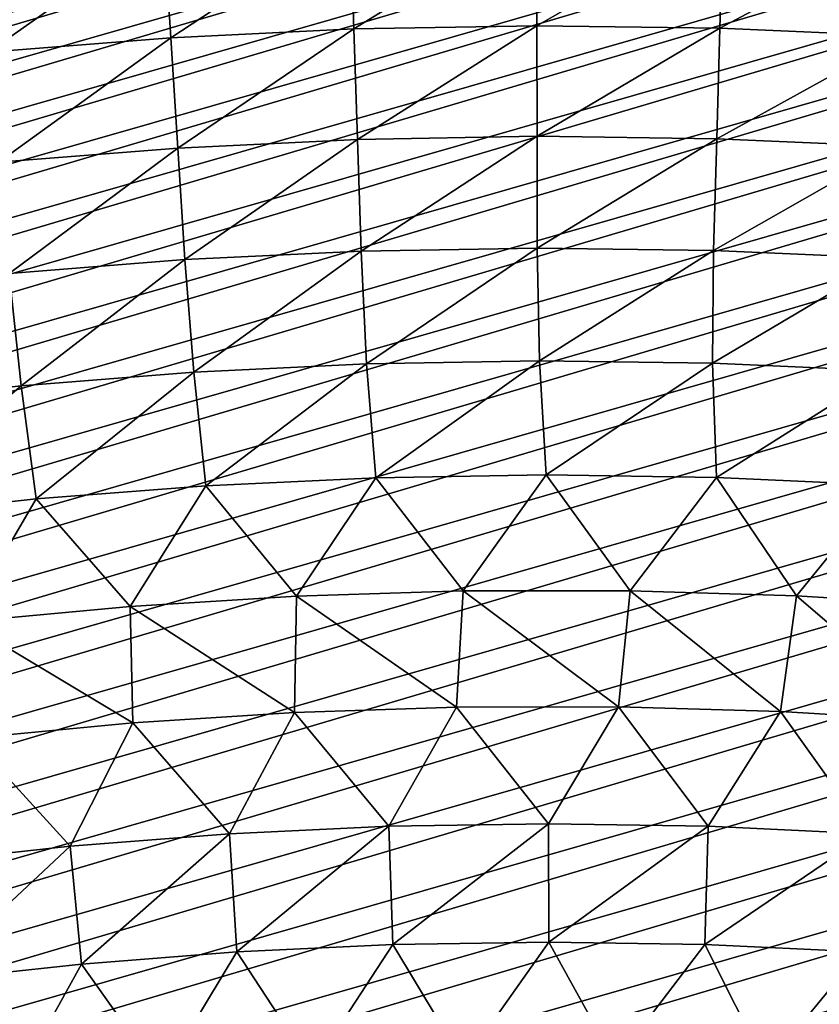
# Model space of a CAD drawing. Header units: millimetres. Extents: x -50 to 50, y -50 to 50.
# Tile 528 of 562: x -4.1 to 2.1, y 38.5 to 46.2. Entities that reach past the tile are written whole.
import ezdxf

# ---------------------------------------------------------------- set-up
doc = ezdxf.new("R2010")
doc.units = ezdxf.units.MM
doc.header["$LTSCALE"] = 65.185185
doc.layers.add('36', color=7, linetype='CONTINUOUS')
doc.layers.add('39', color=7, linetype='CONTINUOUS')

msp = doc.modelspace()

# ---------------------------------------------------------------- linework, layer by layer
at = {"layer": '36', "color": 15, "linetype": 'Continuous', "true_color": 0xaf503c}
for points in [[(-2.9892, 46.86, -1.106), (-1.5448, 46.9297, -1.106), (-2.9353, 46.0137, -1.7726), (-2.9892, 46.86, -1.106)], [(-2.9353, 46.0137, -1.7726), (-1.5448, 46.9297, -1.106), (-1.517, 46.0822, -1.7726), (-2.9353, 46.0137, -1.7726)], [(-1.5448, 46.9297, -1.106), (-0.099, 46.955, -1.106), (-1.517, 46.0822, -1.7726), (-1.5448, 46.9297, -1.106)], [(-1.517, 46.0822, -1.7726), (-0.099, 46.955, -1.106), (-0.0972, 46.1069, -1.7726), (-1.517, 46.0822, -1.7726)], [(-0.099, 46.955, -1.106), (1.347, 46.9357, -1.106), (-0.0972, 46.1069, -1.7726), (-0.099, 46.955, -1.106)], [(-0.0972, 46.1069, -1.7726), (1.347, 46.9357, -1.106), (1.3226, 46.088, -1.7726), (-0.0972, 46.1069, -1.7726)], [(1.347, 46.9357, -1.106), (2.7916, 46.8718, -1.106), (1.3226, 46.088, -1.7726), (1.347, 46.9357, -1.106)], [(-4.4308, 46.7458, -1.106), (-2.9892, 46.86, -1.106), (-4.3508, 45.9015, -1.7726), (-4.4308, 46.7458, -1.106)], [(-4.3508, 45.9015, -1.7726), (-2.9892, 46.86, -1.106), (-2.9353, 46.0137, -1.7726), (-4.3508, 45.9015, -1.7726)], [(1.3226, 46.088, -1.7726), (2.7916, 46.8718, -1.106), (2.7412, 46.0253, -1.7726), (1.3226, 46.088, -1.7726)], [(-2.9353, 46.0137, -1.7726), (-1.517, 46.0822, -1.7726), (-2.8807, 45.1579, -2.4271), (-2.9353, 46.0137, -1.7726)], [(-2.8807, 45.1579, -2.4271), (-1.517, 46.0822, -1.7726), (-1.4888, 45.2251, -2.4271), (-2.8807, 45.1579, -2.4271)], [(-1.517, 46.0822, -1.7726), (-0.0972, 46.1069, -1.7726), (-1.4888, 45.2251, -2.4271), (-1.517, 46.0822, -1.7726)], [(-1.4888, 45.2251, -2.4271), (-0.0972, 46.1069, -1.7726), (-0.0955, 45.2494, -2.4271), (-1.4888, 45.2251, -2.4271)], [(-0.0972, 46.1069, -1.7726), (1.3226, 46.088, -1.7726), (-0.0955, 45.2494, -2.4271), (-0.0972, 46.1069, -1.7726)], [(-0.0955, 45.2494, -2.4271), (1.3226, 46.088, -1.7726), (1.2979, 45.2308, -2.4271), (-0.0955, 45.2494, -2.4271)], [(1.3226, 46.088, -1.7726), (2.7412, 46.0253, -1.7726), (1.2979, 45.2308, -2.4271), (1.3226, 46.088, -1.7726)], [(-4.3508, 45.9015, -1.7726), (-2.9353, 46.0137, -1.7726), (-4.2699, 45.0478, -2.4271), (-4.3508, 45.9015, -1.7726)], [(-4.2699, 45.0478, -2.4271), (-2.9353, 46.0137, -1.7726), (-2.8807, 45.1579, -2.4271), (-4.2699, 45.0478, -2.4271)], [(1.2979, 45.2308, -2.4271), (2.7412, 46.0253, -1.7726), (2.6901, 45.1693, -2.4271), (1.2979, 45.2308, -2.4271)], [(-2.8256, 44.2929, -3.0691), (-2.8807, 45.1579, -2.4271), (-1.4888, 45.2251, -2.4271), (-2.8256, 44.2929, -3.0691)], [(-1.4603, 44.3588, -3.0691), (-2.8256, 44.2929, -3.0691), (-1.4888, 45.2251, -2.4271), (-1.4603, 44.3588, -3.0691)], [(-1.4603, 44.3588, -3.0691), (-1.4888, 45.2251, -2.4271), (-0.0955, 45.2494, -2.4271), (-1.4603, 44.3588, -3.0691)], [(-0.0937, 44.3826, -3.0691), (-1.4603, 44.3588, -3.0691), (-0.0955, 45.2494, -2.4271), (-0.0937, 44.3826, -3.0691)], [(-0.0937, 44.3826, -3.0691), (-0.0955, 45.2494, -2.4271), (1.2979, 45.2308, -2.4271), (-0.0937, 44.3826, -3.0691)], [(1.273, 44.3644, -3.0691), (-0.0937, 44.3826, -3.0691), (1.2979, 45.2308, -2.4271), (1.273, 44.3644, -3.0691)], [(1.273, 44.3644, -3.0691), (1.2979, 45.2308, -2.4271), (2.6901, 45.1693, -2.4271), (1.273, 44.3644, -3.0691)], [(-4.1882, 44.1849, -3.0691), (-4.2699, 45.0478, -2.4271), (-2.8807, 45.1579, -2.4271), (-4.1882, 44.1849, -3.0691)], [(-2.8256, 44.2929, -3.0691), (-4.1882, 44.1849, -3.0691), (-2.8807, 45.1579, -2.4271), (-2.8256, 44.2929, -3.0691)], [(2.6385, 44.3041, -3.0691), (1.273, 44.3644, -3.0691), (2.6901, 45.1693, -2.4271), (2.6385, 44.3041, -3.0691)], [(-1.4603, 44.3588, -3.0691), (-0.0937, 44.3826, -3.0691), (-1.4177, 43.4838, -3.6987), (-1.4603, 44.3588, -3.0691)], [(-1.4177, 43.4838, -3.6987), (-0.0937, 44.3826, -3.0691), (-0.0763, 43.5068, -3.6987), (-1.4177, 43.4838, -3.6987)], [(-0.0937, 44.3826, -3.0691), (1.273, 44.3644, -3.0691), (-0.0763, 43.5068, -3.6987), (-0.0937, 44.3826, -3.0691)], [(-2.8256, 44.2929, -3.0691), (-1.4603, 44.3588, -3.0691), (-2.7578, 43.4195, -3.6987), (-2.8256, 44.2929, -3.0691)], [(-2.7578, 43.4195, -3.6987), (-1.4603, 44.3588, -3.0691), (-1.4177, 43.4838, -3.6987), (-2.7578, 43.4195, -3.6987)], [(-0.0763, 43.5068, -3.6987), (1.273, 44.3644, -3.0691), (1.2652, 43.4884, -3.6987), (-0.0763, 43.5068, -3.6987)], [(1.273, 44.3644, -3.0691), (2.6385, 44.3041, -3.0691), (1.2652, 43.4884, -3.6987), (1.273, 44.3644, -3.0691)], [(1.2652, 43.4884, -3.6987), (2.6385, 44.3041, -3.0691), (2.6055, 43.4286, -3.6987), (1.2652, 43.4884, -3.6987)], [(-4.1882, 44.1849, -3.0691), (-2.8256, 44.2929, -3.0691), (-4.0952, 43.3139, -3.6987), (-4.1882, 44.1849, -3.0691)], [(-4.0952, 43.3139, -3.6987), (-2.8256, 44.2929, -3.0691), (-2.7578, 43.4195, -3.6987), (-4.0952, 43.3139, -3.6987)], [(-5.4288, 43.1671, -3.6987), (-4.1882, 44.1849, -3.0691), (-4.0952, 43.3139, -3.6987), (-5.4288, 43.1671, -3.6987)], [(-2.7578, 43.4195, -3.6987), (-1.4177, 43.4838, -3.6987), (-2.6629, 42.5389, -4.3157), (-2.7578, 43.4195, -3.6987)], [(-2.6629, 42.5389, -4.3157), (-1.4177, 43.4838, -3.6987), (-1.3445, 42.6009, -4.3157), (-2.6629, 42.5389, -4.3157)], [(-1.4177, 43.4838, -3.6987), (-0.0763, 43.5068, -3.6987), (-1.3445, 42.6009, -4.3157), (-1.4177, 43.4838, -3.6987)], [(-1.3445, 42.6009, -4.3157), (-0.0763, 43.5068, -3.6987), (-0.0248, 42.622, -4.3157), (-1.3445, 42.6009, -4.3157)], [(-0.0763, 43.5068, -3.6987), (1.2652, 43.4884, -3.6987), (-0.0248, 42.622, -4.3157), (-0.0763, 43.5068, -3.6987)], [(-0.0248, 42.622, -4.3157), (1.2652, 43.4884, -3.6987), (1.2949, 42.6023, -4.3157), (-0.0248, 42.622, -4.3157)], [(1.2652, 43.4884, -3.6987), (2.6055, 43.4286, -3.6987), (1.2949, 42.6023, -4.3157), (1.2652, 43.4884, -3.6987)], [(-4.0952, 43.3139, -3.6987), (-2.7578, 43.4195, -3.6987), (-3.9788, 42.4361, -4.3157), (-4.0952, 43.3139, -3.6987)], [(-3.9788, 42.4361, -4.3157), (-2.7578, 43.4195, -3.6987), (-2.6629, 42.5389, -4.3157), (-3.9788, 42.4361, -4.3157)], [(1.2949, 42.6023, -4.3157), (2.6055, 43.4286, -3.6987), (2.6134, 42.5417, -4.3157), (1.2949, 42.6023, -4.3157)], [(-5.4288, 43.1671, -3.6987), (-4.0952, 43.3139, -3.6987), (-5.2909, 42.2927, -4.3157), (-5.4288, 43.1671, -3.6987)], [(-5.2909, 42.2927, -4.3157), (-4.0952, 43.3139, -3.6987), (-3.9788, 42.4361, -4.3157), (-5.2909, 42.2927, -4.3157)], [(-2.6629, 42.5389, -4.3157), (-1.3445, 42.6009, -4.3157), (-1.9593, 41.6825, -4.9199), (-2.6629, 42.5389, -4.3157)], [(-1.9593, 41.6825, -4.9199), (-1.3445, 42.6009, -4.3157), (-0.6674, 41.7231, -4.9199), (-1.9593, 41.6825, -4.9199)], [(-1.3445, 42.6009, -4.3157), (-0.0248, 42.622, -4.3157), (-0.6674, 41.7231, -4.9199), (-1.3445, 42.6009, -4.3157)], [(-0.6674, 41.7231, -4.9199), (-0.0248, 42.622, -4.3157), (0.6252, 41.7237, -4.9199), (-0.6674, 41.7231, -4.9199)], [(-0.0248, 42.622, -4.3157), (1.2949, 42.6023, -4.3157), (0.6252, 41.7237, -4.9199), (-0.0248, 42.622, -4.3157)], [(0.6252, 41.7237, -4.9199), (1.2949, 42.6023, -4.3157), (1.9171, 41.6843, -4.9199), (0.6252, 41.7237, -4.9199)], [(1.2949, 42.6023, -4.3157), (2.6134, 42.5417, -4.3157), (1.9171, 41.6843, -4.9199), (1.2949, 42.6023, -4.3157)], [(-3.9788, 42.4361, -4.3157), (-2.6629, 42.5389, -4.3157), (-3.2494, 41.6019, -4.9199), (-3.9788, 42.4361, -4.3157)], [(-3.2494, 41.6019, -4.9199), (-2.6629, 42.5389, -4.3157), (-1.9593, 41.6825, -4.9199), (-3.2494, 41.6019, -4.9199)], [(1.9171, 41.6843, -4.9199), (2.6134, 42.5417, -4.3157), (3.2073, 41.6048, -4.9199), (1.9171, 41.6843, -4.9199)], [(-5.2909, 42.2927, -4.3157), (-3.9788, 42.4361, -4.3157), (-4.5363, 41.4814, -4.9199), (-5.2909, 42.2927, -4.3157)], [(-4.5363, 41.4814, -4.9199), (-3.9788, 42.4361, -4.3157), (-3.2494, 41.6019, -4.9199), (-4.5363, 41.4814, -4.9199)], [(-1.9593, 41.6825, -4.9199), (-0.6674, 41.7231, -4.9199), (-0.7203, 40.82, -5.5113), (-1.9593, 41.6825, -4.9199)], [(-0.7203, 40.82, -5.5113), (-0.6674, 41.7231, -4.9199), (0.5364, 40.8227, -5.5113), (-0.7203, 40.82, -5.5113)], [(-0.6674, 41.7231, -4.9199), (0.6252, 41.7237, -4.9199), (0.5364, 40.8227, -5.5113), (-0.6674, 41.7231, -4.9199)], [(0.5364, 40.8227, -5.5113), (0.6252, 41.7237, -4.9199), (1.7926, 40.7868, -5.5113), (0.5364, 40.8227, -5.5113)], [(0.6252, 41.7237, -4.9199), (1.9171, 41.6843, -4.9199), (1.7926, 40.7868, -5.5113), (0.6252, 41.7237, -4.9199)], [(-3.2494, 41.6019, -4.9199), (-1.9593, 41.6825, -4.9199), (-1.9763, 40.7786, -5.5113), (-3.2494, 41.6019, -4.9199)], [(-1.9763, 40.7786, -5.5113), (-1.9593, 41.6825, -4.9199), (-0.7203, 40.82, -5.5113), (-1.9763, 40.7786, -5.5113)], [(1.7926, 40.7868, -5.5113), (1.9171, 41.6843, -4.9199), (3.0471, 40.7122, -5.5113), (1.7926, 40.7868, -5.5113)], [(1.9171, 41.6843, -4.9199), (3.2073, 41.6048, -4.9199), (3.0471, 40.7122, -5.5113), (1.9171, 41.6843, -4.9199)], [(-4.5363, 41.4814, -4.9199), (-3.2494, 41.6019, -4.9199), (-3.2304, 40.6985, -5.5113), (-4.5363, 41.4814, -4.9199)], [(-3.2304, 40.6985, -5.5113), (-3.2494, 41.6019, -4.9199), (-1.9763, 40.7786, -5.5113), (-3.2304, 40.6985, -5.5113)], [(-4.4815, 40.5799, -5.5113), (-4.5363, 41.4814, -4.9199), (-3.2304, 40.6985, -5.5113), (-4.4815, 40.5799, -5.5113)], [(-1.9763, 40.7786, -5.5113), (-0.7203, 40.82, -5.5113), (-1.244, 39.8965, -6.0897), (-1.9763, 40.7786, -5.5113)], [(-1.244, 39.8965, -6.0897), (-0.7203, 40.82, -5.5113), (-0.0062, 39.9158, -6.0897), (-1.244, 39.8965, -6.0897)], [(-0.7203, 40.82, -5.5113), (0.5364, 40.8227, -5.5113), (-0.0062, 39.9158, -6.0897), (-0.7203, 40.82, -5.5113)], [(-0.0062, 39.9158, -6.0897), (0.5364, 40.8227, -5.5113), (1.2317, 39.8967, -6.0897), (-0.0062, 39.9158, -6.0897)], [(0.5364, 40.8227, -5.5113), (1.7926, 40.7868, -5.5113), (1.2317, 39.8967, -6.0897), (0.5364, 40.8227, -5.5113)], [(-3.2304, 40.6985, -5.5113), (-1.9763, 40.7786, -5.5113), (-2.4806, 39.8388, -6.0897), (-3.2304, 40.6985, -5.5113)], [(-2.4806, 39.8388, -6.0897), (-1.9763, 40.7786, -5.5113), (-1.244, 39.8965, -6.0897), (-2.4806, 39.8388, -6.0897)], [(1.2317, 39.8967, -6.0897), (1.7926, 40.7868, -5.5113), (2.4683, 39.8392, -6.0897), (1.2317, 39.8967, -6.0897)], [(1.7926, 40.7868, -5.5113), (3.0471, 40.7122, -5.5113), (2.4683, 39.8392, -6.0897), (1.7926, 40.7868, -5.5113)], [(-4.4815, 40.5799, -5.5113), (-3.2304, 40.6985, -5.5113), (-3.7149, 39.7428, -6.0897), (-4.4815, 40.5799, -5.5113)], [(-3.7149, 39.7428, -6.0897), (-3.2304, 40.6985, -5.5113), (-2.4806, 39.8388, -6.0897), (-3.7149, 39.7428, -6.0897)], [(-4.9456, 39.6085, -6.0897), (-4.4815, 40.5799, -5.5113), (-3.7149, 39.7428, -6.0897), (-4.9456, 39.6085, -6.0897)], [(-2.4806, 39.8388, -6.0897), (-1.244, 39.8965, -6.0897), (-2.4224, 38.9219, -6.655), (-2.4806, 39.8388, -6.0897)], [(-2.4224, 38.9219, -6.655), (-1.244, 39.8965, -6.0897), (-1.214, 38.9782, -6.655), (-2.4224, 38.9219, -6.655)], [(-1.244, 39.8965, -6.0897), (-0.0062, 39.9158, -6.0897), (-1.214, 38.9782, -6.655), (-1.244, 39.8965, -6.0897)], [(-1.214, 38.9782, -6.655), (-0.0062, 39.9158, -6.0897), (-0.0045, 38.9971, -6.655), (-1.214, 38.9782, -6.655)], [(-0.0062, 39.9158, -6.0897), (1.2317, 39.8967, -6.0897), (-0.0045, 38.9971, -6.655), (-0.0062, 39.9158, -6.0897)], [(-0.0045, 38.9971, -6.655), (1.2317, 39.8967, -6.0897), (1.205, 38.9784, -6.655), (-0.0045, 38.9971, -6.655)], [(1.2317, 39.8967, -6.0897), (2.4683, 39.8392, -6.0897), (1.205, 38.9784, -6.655), (1.2317, 39.8967, -6.0897)], [(-3.7149, 39.7428, -6.0897), (-2.4806, 39.8388, -6.0897), (-3.6284, 38.8281, -6.655), (-3.7149, 39.7428, -6.0897)], [(-3.6284, 38.8281, -6.655), (-2.4806, 39.8388, -6.0897), (-2.4224, 38.9219, -6.655), (-3.6284, 38.8281, -6.655)], [(1.205, 38.9784, -6.655), (2.4683, 39.8392, -6.0897), (2.4134, 38.9221, -6.655), (1.205, 38.9784, -6.655)], [(-4.9456, 39.6085, -6.0897), (-3.7149, 39.7428, -6.0897), (-4.8309, 38.697, -6.655), (-4.9456, 39.6085, -6.0897)], [(-4.8309, 38.697, -6.655), (-3.7149, 39.7428, -6.0897), (-3.6284, 38.8281, -6.655), (-4.8309, 38.697, -6.655)], [(-2.4224, 38.9219, -6.655), (-1.214, 38.9782, -6.655), (-1.8359, 38.0262, -7.207), (-2.4224, 38.9219, -6.655)], [(-1.8359, 38.0262, -7.207), (-1.214, 38.9782, -6.655), (-0.6637, 38.0646, -7.207), (-1.8359, 38.0262, -7.207)], [(-1.214, 38.9782, -6.655), (-0.0045, 38.9971, -6.655), (-0.6637, 38.0646, -7.207), (-1.214, 38.9782, -6.655)], [(-0.6637, 38.0646, -7.207), (-0.0045, 38.9971, -6.655), (0.5091, 38.0669, -7.207), (-0.6637, 38.0646, -7.207)], [(-0.0045, 38.9971, -6.655), (1.205, 38.9784, -6.655), (0.5091, 38.0669, -7.207), (-0.0045, 38.9971, -6.655)], [(0.5091, 38.0669, -7.207), (1.205, 38.9784, -6.655), (1.6814, 38.0331, -7.207), (0.5091, 38.0669, -7.207)], [(1.205, 38.9784, -6.655), (2.4134, 38.9221, -6.655), (1.6814, 38.0331, -7.207), (1.205, 38.9784, -6.655)], [(-3.6284, 38.8281, -6.655), (-2.4224, 38.9219, -6.655), (-3.0064, 37.9516, -7.207), (-3.6284, 38.8281, -6.655)], [(-3.0064, 37.9516, -7.207), (-2.4224, 38.9219, -6.655), (-1.8359, 38.0262, -7.207), (-3.0064, 37.9516, -7.207)], [(1.6814, 38.0331, -7.207), (2.4134, 38.9221, -6.655), (2.8521, 37.9632, -7.207), (1.6814, 38.0331, -7.207)], [(-4.8309, 38.697, -6.655), (-3.6284, 38.8281, -6.655), (-4.174, 37.8411, -7.207), (-4.8309, 38.697, -6.655)], [(-4.174, 37.8411, -7.207), (-3.6284, 38.8281, -6.655), (-3.0064, 37.9516, -7.207), (-4.174, 37.8411, -7.207)]]:
    msp.add_3dface(points, dxfattribs=at)
at = {"layer": '39', "color": 15, "linetype": 'Continuous', "true_color": 0xaf503c}
for points in [[(-28.8153, 40.4984, 4.5), (2.0866, 49.6586, 4.5), (-28.088, 41.0062, 4.5), (-28.8153, 40.4984, 4.5)], [(2.9725, 49.6134, 4.5), (2.0866, 49.6586, 4.5), (-28.8153, 40.4984, 4.5), (2.9725, 49.6134, 4.5)], [(2.0866, 49.6586, 4.5), (1.1998, 49.688, 4.5), (-28.088, 41.0062, 4.5), (2.0866, 49.6586, 4.5)], [(-28.088, 41.0062, 4.5), (1.1998, 49.688, 4.5), (-27.3516, 41.501, 4.5), (-28.088, 41.0062, 4.5)], [(-27.3516, 41.501, 4.5), (0.3129, 49.7015, 4.5), (-26.6066, 41.9825, 4.5), (-27.3516, 41.501, 4.5)], [(1.1998, 49.688, 4.5), (0.3129, 49.7015, 4.5), (-27.3516, 41.501, 4.5), (1.1998, 49.688, 4.5)], [(0.3129, 49.7015, 4.5), (-0.5743, 49.6993, 4.5), (-26.6066, 41.9825, 4.5), (0.3129, 49.7015, 4.5)], [(-26.6066, 41.9825, 4.5), (-0.5743, 49.6993, 4.5), (-25.853, 42.4507, 4.5), (-26.6066, 41.9825, 4.5)], [(-0.5743, 49.6993, 4.5), (-1.4612, 49.6811, 4.5), (-25.853, 42.4507, 4.5), (-0.5743, 49.6993, 4.5)], [(-25.853, 42.4507, 4.5), (-1.4612, 49.6811, 4.5), (-25.0912, 42.9053, 4.5), (-25.853, 42.4507, 4.5)], [(-1.4612, 49.6811, 4.5), (-2.3477, 49.6472, 4.5), (-25.0912, 42.9053, 4.5), (-1.4612, 49.6811, 4.5)], [(-29.5336, 39.9776, 4.5), (2.9725, 49.6134, 4.5), (-28.8153, 40.4984, 4.5), (-29.5336, 39.9776, 4.5)], [(3.8576, 49.5524, 4.5), (2.9725, 49.6134, 4.5), (-29.5336, 39.9776, 4.5), (3.8576, 49.5524, 4.5)], [(-25.0912, 42.9053, 4.5), (-2.3477, 49.6472, 4.5), (-24.3214, 43.3463, 4.5), (-25.0912, 42.9053, 4.5)], [(-2.3477, 49.6472, 4.5), (-3.2334, 49.5974, 4.5), (-24.3214, 43.3463, 4.5), (-2.3477, 49.6472, 4.5)], [(-24.3214, 43.3463, 4.5), (-3.2334, 49.5974, 4.5), (-23.544, 43.7735, 4.5), (-24.3214, 43.3463, 4.5)], [(-3.2334, 49.5974, 4.5), (-4.1182, 49.5318, 4.5), (-23.544, 43.7735, 4.5), (-3.2334, 49.5974, 4.5)], [(-30.2423, 39.4442, 4.5), (3.8576, 49.5524, 4.5), (-29.5336, 39.9776, 4.5), (-30.2423, 39.4442, 4.5)], [(4.7413, 49.4756, 4.5), (3.8576, 49.5524, 4.5), (-30.2423, 39.4442, 4.5), (4.7413, 49.4756, 4.5)], [(-30.9416, 38.8981, 4.5), (4.7413, 49.4756, 4.5), (-30.2423, 39.4442, 4.5), (-30.9416, 38.8981, 4.5)], [(5.6237, 49.3831, 4.5), (4.7413, 49.4756, 4.5), (-30.9416, 38.8981, 4.5), (5.6237, 49.3831, 4.5)], [(-31.6308, 38.3398, 4.5), (5.6237, 49.3831, 4.5), (-30.9416, 38.8981, 4.5), (-31.6308, 38.3398, 4.5)], [(6.5041, 49.2748, 4.5), (5.6237, 49.3831, 4.5), (-31.6308, 38.3398, 4.5), (6.5041, 49.2748, 4.5)], [(-32.3101, 37.7691, 4.5), (6.5041, 49.2748, 4.5), (-31.6308, 38.3398, 4.5), (-32.3101, 37.7691, 4.5)], [(7.3826, 49.1508, 4.5), (6.5041, 49.2748, 4.5), (-32.3101, 37.7691, 4.5), (7.3826, 49.1508, 4.5)], [(-32.979, 37.1865, 4.5), (7.3826, 49.1508, 4.5), (-32.3101, 37.7691, 4.5), (-32.979, 37.1865, 4.5)], [(8.2586, 49.0111, 4.5), (7.3826, 49.1508, 4.5), (-32.979, 37.1865, 4.5), (8.2586, 49.0111, 4.5)], [(-33.6375, 36.5919, 4.5), (8.2586, 49.0111, 4.5), (-32.979, 37.1865, 4.5), (-33.6375, 36.5919, 4.5)], [(9.1321, 48.8559, 4.5), (8.2586, 49.0111, 4.5), (-33.6375, 36.5919, 4.5), (9.1321, 48.8559, 4.5)], [(10.0025, 48.6851, 4.5), (9.1321, 48.8559, 4.5), (-34.2852, 35.9858, 4.5), (10.0025, 48.6851, 4.5)], [(-34.2852, 35.9858, 4.5), (9.1321, 48.8559, 4.5), (-33.6375, 36.5919, 4.5), (-34.2852, 35.9858, 4.5)], [(10.87, 48.4987, 4.5), (10.0025, 48.6851, 4.5), (-34.9221, 35.3681, 4.5), (10.87, 48.4987, 4.5)], [(-34.9221, 35.3681, 4.5), (10.0025, 48.6851, 4.5), (-34.2852, 35.9858, 4.5), (-34.9221, 35.3681, 4.5)], [(11.7338, 48.2969, 4.5), (10.87, 48.4987, 4.5), (-35.5477, 34.7392, 4.5), (11.7338, 48.2969, 4.5)], [(-35.5477, 34.7392, 4.5), (10.87, 48.4987, 4.5), (-34.9221, 35.3681, 4.5), (-35.5477, 34.7392, 4.5)], [(12.594, 48.0797, 4.5), (11.7338, 48.2969, 4.5), (-36.1621, 34.0992, 4.5), (12.594, 48.0797, 4.5)], [(-36.1621, 34.0992, 4.5), (11.7338, 48.2969, 4.5), (-35.5477, 34.7392, 4.5), (-36.1621, 34.0992, 4.5)], [(13.45, 47.8473, 4.5), (12.594, 48.0797, 4.5), (-36.7649, 33.4484, 4.5), (13.45, 47.8473, 4.5)], [(-36.7649, 33.4484, 4.5), (12.594, 48.0797, 4.5), (-36.1621, 34.0992, 4.5), (-36.7649, 33.4484, 4.5)], [(14.3019, 47.5995, 4.5), (13.45, 47.8473, 4.5), (-37.356, 32.7868, 4.5), (14.3019, 47.5995, 4.5)], [(-37.356, 32.7868, 4.5), (13.45, 47.8473, 4.5), (-36.7649, 33.4484, 4.5), (-37.356, 32.7868, 4.5)], [(15.1491, 47.3366, 4.5), (14.3019, 47.5995, 4.5), (-37.9352, 32.1149, 4.5), (15.1491, 47.3366, 4.5)], [(-37.9352, 32.1149, 4.5), (14.3019, 47.5995, 4.5), (-37.356, 32.7868, 4.5), (-37.9352, 32.1149, 4.5)], [(15.9917, 47.0586, 4.5), (15.1491, 47.3366, 4.5), (-38.5024, 31.4327, 4.5), (15.9917, 47.0586, 4.5)], [(-38.5024, 31.4327, 4.5), (15.1491, 47.3366, 4.5), (-37.9352, 32.1149, 4.5), (-38.5024, 31.4327, 4.5)], [(-39.0572, 30.7406, 4.5), (15.9917, 47.0586, 4.5), (-38.5024, 31.4327, 4.5), (-39.0572, 30.7406, 4.5)], [(16.829, 46.7657, 4.5), (15.9917, 47.0586, 4.5), (-39.0572, 30.7406, 4.5), (16.829, 46.7657, 4.5)], [(-39.5997, 30.0385, 4.5), (16.829, 46.7657, 4.5), (-39.0572, 30.7406, 4.5), (-39.5997, 30.0385, 4.5)], [(17.661, 46.4578, 4.5), (16.829, 46.7657, 4.5), (-39.5997, 30.0385, 4.5), (17.661, 46.4578, 4.5)], [(18.4873, 46.1351, 4.5), (17.661, 46.4578, 4.5), (-40.1294, 29.327, 4.5), (18.4873, 46.1351, 4.5)], [(-40.1294, 29.327, 4.5), (17.661, 46.4578, 4.5), (-39.5997, 30.0385, 4.5), (-40.1294, 29.327, 4.5)], [(19.3078, 45.7977, 4.5), (18.4873, 46.1351, 4.5), (-40.6465, 28.6061, 4.5), (19.3078, 45.7977, 4.5)], [(-40.6465, 28.6061, 4.5), (18.4873, 46.1351, 4.5), (-40.1294, 29.327, 4.5), (-40.6465, 28.6061, 4.5)], [(-41.1505, 27.8761, 4.5), (19.3078, 45.7977, 4.5), (-40.6465, 28.6061, 4.5), (-41.1505, 27.8761, 4.5)], [(20.1221, 45.4458, 4.5), (19.3078, 45.7977, 4.5), (-41.1505, 27.8761, 4.5), (20.1221, 45.4458, 4.5)], [(20.9301, 45.0793, 4.5), (20.1221, 45.4458, 4.5), (-41.6415, 27.1372, 4.5), (20.9301, 45.0793, 4.5)], [(-41.6415, 27.1372, 4.5), (20.1221, 45.4458, 4.5), (-41.1505, 27.8761, 4.5), (-41.6415, 27.1372, 4.5)], [(-42.1192, 26.3897, 4.5), (20.9301, 45.0793, 4.5), (-41.6415, 27.1372, 4.5), (-42.1192, 26.3897, 4.5)], [(21.7313, 44.6985, 4.5), (20.9301, 45.0793, 4.5), (-42.1192, 26.3897, 4.5), (21.7313, 44.6985, 4.5)], [(-42.5835, 25.6337, 4.5), (21.7313, 44.6985, 4.5), (-42.1192, 26.3897, 4.5), (-42.5835, 25.6337, 4.5)], [(22.5256, 44.3035, 4.5), (21.7313, 44.6985, 4.5), (-42.5835, 25.6337, 4.5), (22.5256, 44.3035, 4.5)], [(-43.0342, 24.8696, 4.5), (22.5256, 44.3035, 4.5), (-42.5835, 25.6337, 4.5), (-43.0342, 24.8696, 4.5)], [(23.3127, 43.8943, 4.5), (22.5256, 44.3035, 4.5), (-43.0342, 24.8696, 4.5), (23.3127, 43.8943, 4.5)], [(-43.4712, 24.0976, 4.5), (23.3127, 43.8943, 4.5), (-43.0342, 24.8696, 4.5), (-43.4712, 24.0976, 4.5)], [(24.0925, 43.4711, 4.5), (23.3127, 43.8943, 4.5), (-43.4712, 24.0976, 4.5), (24.0925, 43.4711, 4.5)], [(-43.8943, 23.3179, 4.5), (24.0925, 43.4711, 4.5), (-43.4712, 24.0976, 4.5), (-43.8943, 23.3179, 4.5)], [(24.8645, 43.0341, 4.5), (24.0925, 43.4711, 4.5), (-43.8943, 23.3179, 4.5), (24.8645, 43.0341, 4.5)], [(25.6286, 42.5834, 4.5), (24.8645, 43.0341, 4.5), (-44.3035, 22.5307, 4.5), (25.6286, 42.5834, 4.5)], [(-44.3035, 22.5307, 4.5), (24.8645, 43.0341, 4.5), (-43.8943, 23.3179, 4.5), (-44.3035, 22.5307, 4.5)], [(26.3846, 42.1192, 4.5), (25.6286, 42.5834, 4.5), (-44.6985, 21.7364, 4.5), (26.3846, 42.1192, 4.5)], [(-44.6985, 21.7364, 4.5), (25.6286, 42.5834, 4.5), (-44.3035, 22.5307, 4.5), (-44.6985, 21.7364, 4.5)], [(-45.0793, 20.9352, 4.5), (26.3846, 42.1192, 4.5), (-44.6985, 21.7364, 4.5), (-45.0793, 20.9352, 4.5)], [(27.1321, 41.6415, 4.5), (26.3846, 42.1192, 4.5), (-45.0793, 20.9352, 4.5), (27.1321, 41.6415, 4.5)], [(-45.4458, 20.1272, 4.5), (27.1321, 41.6415, 4.5), (-45.0793, 20.9352, 4.5), (-45.4458, 20.1272, 4.5)], [(27.871, 41.1505, 4.5), (27.1321, 41.6415, 4.5), (-45.4458, 20.1272, 4.5), (27.871, 41.1505, 4.5)], [(28.601, 40.6464, 4.5), (27.871, 41.1505, 4.5), (-45.7978, 19.313, 4.5), (28.601, 40.6464, 4.5)], [(-45.7978, 19.313, 4.5), (27.871, 41.1505, 4.5), (-45.4458, 20.1272, 4.5), (-45.7978, 19.313, 4.5)], [(28.601, 40.6464, 4.5), (-45.7978, 19.313, 4.5), (-8.8836, 29.7032, 4.5), (28.601, 40.6464, 4.5)], [(-8.21, 29.8963, 4.5), (28.601, 40.6464, 4.5), (-8.8836, 29.7032, 4.5), (-8.21, 29.8963, 4.5)], [(-7.5324, 30.0742, 4.5), (28.601, 40.6464, 4.5), (-8.21, 29.8963, 4.5), (-7.5324, 30.0742, 4.5)], [(-6.8508, 30.2367, 4.5), (28.601, 40.6464, 4.5), (-7.5324, 30.0742, 4.5), (-6.8508, 30.2367, 4.5)], [(-6.1658, 30.3837, 4.5), (28.601, 40.6464, 4.5), (-6.8508, 30.2367, 4.5), (-6.1658, 30.3837, 4.5)], [(-5.4776, 30.5152, 4.5), (28.601, 40.6464, 4.5), (-6.1658, 30.3837, 4.5), (-5.4776, 30.5152, 4.5)], [(-4.7867, 30.6312, 4.5), (28.601, 40.6464, 4.5), (-5.4776, 30.5152, 4.5), (-4.7867, 30.6312, 4.5)], [(-4.0933, 30.7315, 4.5), (28.601, 40.6464, 4.5), (-4.7867, 30.6312, 4.5), (-4.0933, 30.7315, 4.5)], [(-3.3977, 30.8161, 4.5), (28.601, 40.6464, 4.5), (-4.0933, 30.7315, 4.5), (-3.3977, 30.8161, 4.5)], [(29.3219, 40.1294, 4.5), (28.601, 40.6464, 4.5), (-3.3977, 30.8161, 4.5), (29.3219, 40.1294, 4.5)], [(-2.7006, 30.8849, 4.5), (29.3219, 40.1294, 4.5), (-3.3977, 30.8161, 4.5), (-2.7006, 30.8849, 4.5)], [(-2.0019, 30.938, 4.5), (29.3219, 40.1294, 4.5), (-2.7006, 30.8849, 4.5), (-2.0019, 30.938, 4.5)], [(-1.3023, 30.9753, 4.5), (29.3219, 40.1294, 4.5), (-2.0019, 30.938, 4.5), (-1.3023, 30.9753, 4.5)], [(-0.602, 30.9967, 4.5), (29.3219, 40.1294, 4.5), (-1.3023, 30.9753, 4.5), (-0.602, 30.9967, 4.5)], [(30.0334, 39.5996, 4.5), (29.3219, 40.1294, 4.5), (-0.602, 30.9967, 4.5), (30.0334, 39.5996, 4.5)], [(0.0986, 31.0024, 4.5), (30.0334, 39.5996, 4.5), (-0.602, 30.9967, 4.5), (0.0986, 31.0024, 4.5)], [(0.7992, 30.9922, 4.5), (30.0334, 39.5996, 4.5), (0.0986, 31.0024, 4.5), (0.7992, 30.9922, 4.5)], [(1.4993, 30.9661, 4.5), (30.0334, 39.5996, 4.5), (0.7992, 30.9922, 4.5), (1.4993, 30.9661, 4.5)], [(2.1987, 30.9243, 4.5), (30.0334, 39.5996, 4.5), (1.4993, 30.9661, 4.5), (2.1987, 30.9243, 4.5)]]:
    msp.add_3dface(points, dxfattribs=at)

doc.saveas('drawing.dxf')
